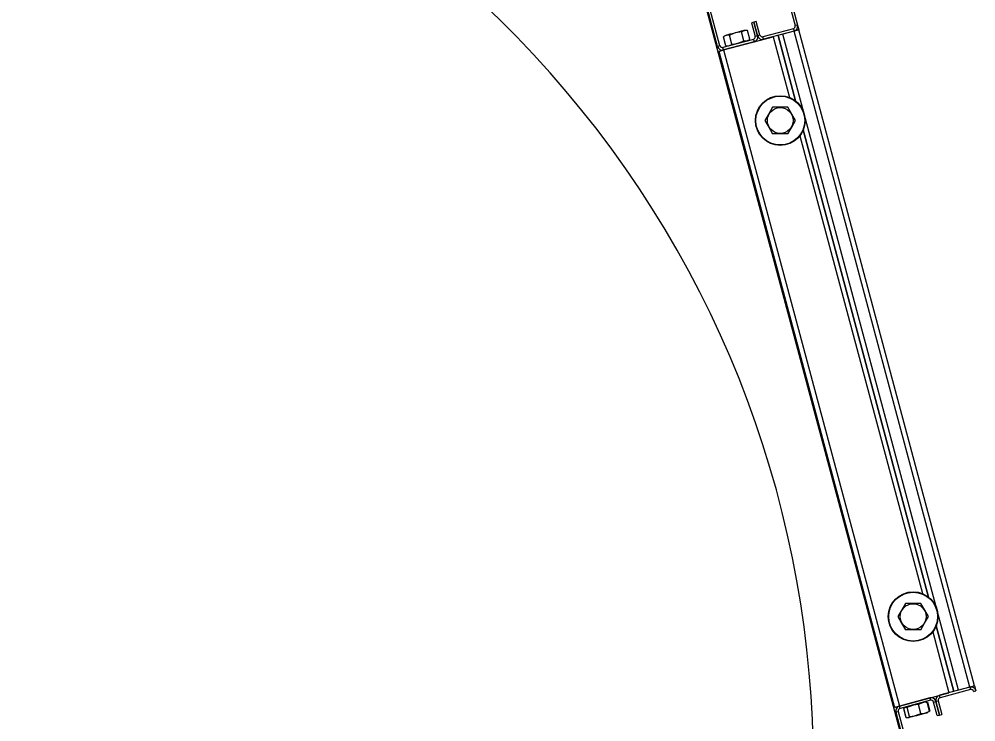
# Model space of a CAD drawing. Extents: x -264222 to -263592, y -1242345 to -1242048.
# Drawn here: x -263851.488 to -263850.939, y -1242241.243 to -1242240.84 of the extents above; entities that cross this region are included whole.
import ezdxf

# ---------------------------------------------------------------- set-up
doc = ezdxf.new("R2010")
doc.units = 0
doc.layers.add('KFA_2D_SITUACIA_DSP', color=7, linetype='Continuous')

msp = doc.modelspace()

# ---------------------------------------------------------------- linework, layer by layer
at = {"layer": 'KFA_2D_SITUACIA_DSP'}
for p, q in [((-263851.06581, -1242240.75735), (-263851.04269, -1242240.84361)), ((-263851.06443, -1242240.75699), (-263851.04132, -1242240.84324)), ((-263851.0872, -1242240.85554), (-263851.11031, -1242240.76928)), ((-263851.08582, -1242240.85517), (-263851.10894, -1242240.76891)), ((-263850.97712, -1242241.26811), (-263851.09784, -1242240.81757)), ((-263851.0747, -1242240.84697), (-263851.07354, -1242240.84666)), ((-263851.07354, -1242240.84666), (-263851.0726, -1242240.84641)), ((-263851.07151, -1242240.84634), (-263851.07295, -1242240.84691)), ((-263851.0726, -1242240.84641), (-263851.07193, -1242240.84623)), ((-263851.07193, -1242240.84623), (-263851.07159, -1242240.84614)), ((-263851.07159, -1242240.84614), (-263851.07155, -1242240.84613)), ((-263851.06999, -1242240.84632), (-263851.07151, -1242240.84634)), ((-263851.06862, -1242240.85143), (-263851.06999, -1242240.84632)), ((-263851.06635, -1242240.84159), (-263851.06773, -1242240.84196)), ((-263851.06773, -1242240.84196), (-263851.06564, -1242240.84976)), ((-263851.06497, -1242240.84122), (-263851.06635, -1242240.84159)), ((-263851.06635, -1242240.84159), (-263851.06426, -1242240.84939)), ((-263851.06426, -1242240.84939), (-263851.06635, -1242240.84159)), ((-263851.06288, -1242240.84902), (-263851.06497, -1242240.84122)), ((-263851.0437, -1242240.84536), (-263851.06114, -1242240.85003)), ((-263851.0437, -1242240.84536), (-263851.04333, -1242240.84673)), ((-263851.0428, -1242240.84659), (-263851.04333, -1242240.84673)), ((-263851.04228, -1242240.84645), (-263851.0428, -1242240.84659)), ((-263851.04132, -1242240.84324), (-263851.04269, -1242240.84361)), ((-263851.0418, -1242240.84632), (-263851.04228, -1242240.84645)), ((-263851.04139, -1242240.84621), (-263851.0418, -1242240.84632)), ((-263851.04104, -1242240.84612), (-263851.04139, -1242240.84621)), ((-263851.04132, -1242240.84324), (-263851.04058, -1242240.846)), ((-263851.04079, -1242240.84605), (-263851.04104, -1242240.84612)), ((-263851.04063, -1242240.84601), (-263851.04079, -1242240.84605)), ((-263851.04058, -1242240.846), (-263851.04063, -1242240.84601)), ((-263850.93977, -1242241.22222), (-263851.04058, -1242240.846)), ((-263851.06664, -1242240.8515), (-263851.08408, -1242240.85618)), ((-263851.08328, -1242240.84968), (-263851.08377, -1242240.85001)), ((-263851.0824, -1242240.85512), (-263851.08377, -1242240.85001)), ((-263851.08371, -1242240.85755), (-263851.05526, -1242240.84993)), ((-263851.08185, -1242240.84911), (-263851.08328, -1242240.84968)), ((-263851.08252, -1242240.84907), (-263851.08234, -1242240.84902)), ((-263851.08234, -1242240.84902), (-263851.08184, -1242240.84889)), ((-263851.08032, -1242240.84909), (-263851.08185, -1242240.84911)), ((-263851.08184, -1242240.84889), (-263851.08103, -1242240.84867)), ((-263851.08103, -1242240.84867), (-263851.07997, -1242240.84839)), ((-263851.0797, -1242240.84879), (-263851.08032, -1242240.84909)), ((-263851.07896, -1242240.8542), (-263851.08032, -1242240.84909)), ((-263851.07997, -1242240.84839), (-263851.07873, -1242240.84805)), ((-263851.07705, -1242240.84781), (-263851.0797, -1242240.84879)), ((-263851.07873, -1242240.84805), (-263851.07738, -1242240.84769)), ((-263851.07738, -1242240.84769), (-263851.076, -1242240.84732)), ((-263851.07436, -1242240.84732), (-263851.07705, -1242240.84781)), ((-263851.076, -1242240.84732), (-263851.0747, -1242240.84697)), ((-263851.07344, -1242240.84724), (-263851.07436, -1242240.84732)), ((-263851.07295, -1242240.84691), (-263851.07344, -1242240.84724)), ((-263851.07207, -1242240.85235), (-263851.07344, -1242240.84724)), ((-263851.07055, -1242240.85233), (-263851.06911, -1242240.85176)), ((-263851.06911, -1242240.85176), (-263851.06862, -1242240.85143)), ((-263851.06664, -1242240.8515), (-263851.06627, -1242240.85288)), ((-263851.06426, -1242240.84939), (-263851.06564, -1242240.84976)), ((-263851.06288, -1242240.84902), (-263851.06426, -1242240.84939)), ((-263851.06077, -1242240.85141), (-263851.06114, -1242240.85003)), ((-263851.04333, -1242240.84673), (-263851.06077, -1242240.85141)), ((-263851.05526, -1242240.84993), (-263851.04592, -1242240.8848)), ((-263851.05251, -1242240.84919), (-263851.04243, -1242240.88682)), ((-263851.04243, -1242240.88682), (-263851.05251, -1242240.84919)), ((-263851.04333, -1242240.84673), (-263851.04976, -1242240.84845)), ((-263850.94895, -1242241.22468), (-263851.04976, -1242240.84845)), ((-263850.94252, -1242241.22296), (-263851.04333, -1242240.84673)), ((-263851.08582, -1242240.85517), (-263851.0872, -1242240.85554)), ((-263851.08425, -1242240.8577), (-263851.08371, -1242240.85755)), ((-263851.08371, -1242240.85755), (-263851.08408, -1242240.85618)), ((-263851.06627, -1242240.85288), (-263851.08371, -1242240.85755)), ((-263851.08371, -1242240.85755), (-263850.9829, -1242241.23378)), ((-263851.0824, -1242240.85512), (-263851.08088, -1242240.8551)), ((-263851.08088, -1242240.8551), (-263851.07944, -1242240.85453)), ((-263851.07944, -1242240.85453), (-263851.07896, -1242240.8542)), ((-263851.07896, -1242240.8542), (-263851.07826, -1242240.85414)), ((-263851.07826, -1242240.85414), (-263851.07556, -1242240.85369)), ((-263851.07556, -1242240.85369), (-263851.07291, -1242240.85275)), ((-263851.07291, -1242240.85275), (-263851.07207, -1242240.85235)), ((-263851.07207, -1242240.85235), (-263851.07055, -1242240.85233)), ((-263851.08646, -1242240.85829), (-263851.08641, -1242240.85828)), ((-263851.08646, -1242240.85829), (-263850.98565, -1242241.23452)), ((-263851.08641, -1242240.85828), (-263851.08625, -1242240.85823)), ((-263851.08625, -1242240.85823), (-263851.086, -1242240.85817)), ((-263851.086, -1242240.85817), (-263851.08566, -1242240.85807)), ((-263851.08566, -1242240.85807), (-263851.08524, -1242240.85796)), ((-263851.08524, -1242240.85796), (-263851.08476, -1242240.85783)), ((-263851.08476, -1242240.85783), (-263851.08425, -1242240.8577)), ((-263851.05562, -1242240.89042), (-263851.05778, -1242240.89417)), ((-263851.05451, -1242240.89042), (-263851.05562, -1242240.89042)), ((-263851.05063, -1242240.89042), (-263851.05451, -1242240.89042)), ((-263851.04684, -1242240.89042), (-263851.05063, -1242240.89042)), ((-263851.04461, -1242240.89428), (-263851.04684, -1242240.89042)), ((-263851.05778, -1242240.89417), (-263851.06, -1242240.89802)), ((-263851.04245, -1242240.89802), (-263851.04461, -1242240.89428)), ((-263851.06, -1242240.89802), (-263851.05784, -1242240.90177)), ((-263851.04468, -1242240.90188), (-263851.04245, -1242240.89802)), ((-263851.05784, -1242240.90177), (-263851.05562, -1242240.90562)), ((-263851.05451, -1242240.90562), (-263851.05562, -1242240.90562)), ((-263851.05063, -1242240.90562), (-263851.05451, -1242240.90562)), ((-263851.04684, -1242240.90562), (-263851.05063, -1242240.90562)), ((-263851.04684, -1242240.90562), (-263851.04468, -1242240.90188)), ((-263851.04002, -1242240.90682), (-263850.9697, -1242241.16927)), ((-263851.038, -1242240.90333), (-263850.96621, -1242241.17128)), ((-263850.96621, -1242241.17128), (-263851.038, -1242240.90333)), ((-263850.97939, -1242241.17489), (-263850.98156, -1242241.17864)), ((-263850.97829, -1242241.17489), (-263850.97939, -1242241.17489)), ((-263850.97441, -1242241.17489), (-263850.97829, -1242241.17489)), ((-263850.97062, -1242241.17489), (-263850.97441, -1242241.17489)), ((-263850.96839, -1242241.17874), (-263850.97062, -1242241.17489)), ((-263850.98156, -1242241.17864), (-263850.98378, -1242241.18249)), ((-263850.96623, -1242241.18249), (-263850.96839, -1242241.17874)), ((-263850.98378, -1242241.18249), (-263850.98162, -1242241.18624)), ((-263850.98162, -1242241.18624), (-263850.97939, -1242241.19009)), ((-263850.97062, -1242241.19009), (-263850.96845, -1242241.18634)), ((-263850.96845, -1242241.18634), (-263850.96623, -1242241.18249)), ((-263850.97829, -1242241.19009), (-263850.97939, -1242241.19009)), ((-263850.97441, -1242241.19009), (-263850.97829, -1242241.19009)), ((-263850.97062, -1242241.19009), (-263850.97441, -1242241.19009)), ((-263850.9638, -1242241.19129), (-263850.95445, -1242241.22616)), ((-263850.96178, -1242241.1878), (-263850.9517, -1242241.22542)), ((-263850.9517, -1242241.22542), (-263850.96178, -1242241.1878)), ((-263850.94252, -1242241.22296), (-263850.95996, -1242241.22763)), ((-263850.94215, -1242241.22434), (-263850.95959, -1242241.22901)), ((-263850.94252, -1242241.22296), (-263850.94895, -1242241.22468)), ((-263850.94199, -1242241.22282), (-263850.94252, -1242241.22296)), ((-263850.94252, -1242241.22296), (-263850.94215, -1242241.22434)), ((-263850.94147, -1242241.22268), (-263850.94199, -1242241.22282)), ((-263850.94099, -1242241.22255), (-263850.94147, -1242241.22268)), ((-263850.94058, -1242241.22244), (-263850.94099, -1242241.22255)), ((-263850.94023, -1242241.22235), (-263850.94058, -1242241.22244)), ((-263850.94041, -1242241.22535), (-263850.93903, -1242241.22498)), ((-263850.93998, -1242241.22228), (-263850.94023, -1242241.22235)), ((-263850.93982, -1242241.22224), (-263850.93998, -1242241.22228)), ((-263850.93977, -1242241.22222), (-263850.93982, -1242241.22224)), ((-263850.93977, -1242241.22222), (-263850.93903, -1242241.22498)), ((-263850.9829, -1242241.23378), (-263850.95445, -1242241.22616)), ((-263850.96546, -1242241.22911), (-263850.9829, -1242241.23378)), ((-263850.9651, -1242241.23049), (-263850.98253, -1242241.23516)), ((-263850.96546, -1242241.22911), (-263850.96501, -1242241.22899)), ((-263850.96546, -1242241.22911), (-263850.9651, -1242241.23049)), ((-263850.96197, -1242241.23112), (-263850.9606, -1242241.23076)), ((-263850.9606, -1242241.23076), (-263850.95851, -1242241.23856)), ((-263850.95959, -1242241.22901), (-263850.95996, -1242241.22763)), ((-263850.98565, -1242241.23452), (-263850.9856, -1242241.2345)), ((-263850.9856, -1242241.2345), (-263850.98544, -1242241.23446)), ((-263850.98544, -1242241.23446), (-263850.98519, -1242241.23439)), ((-263850.98519, -1242241.23439), (-263850.98485, -1242241.2343)), ((-263850.98485, -1242241.2343), (-263850.98443, -1242241.23419)), ((-263850.98443, -1242241.23419), (-263850.98395, -1242241.23406)), ((-263850.98395, -1242241.23406), (-263850.98344, -1242241.23392)), ((-263850.98344, -1242241.23392), (-263850.9829, -1242241.23378)), ((-263850.98336, -1242241.2339), (-263850.9829, -1242241.23378)), ((-263850.98253, -1242241.23516), (-263850.9829, -1242241.23378)), ((-263850.98055, -1242241.23523), (-263850.97918, -1242241.24034)), ((-263850.98013, -1242241.23495), (-263850.98031, -1242241.23517)), ((-263850.97895, -1242241.24028), (-263850.98031, -1242241.23517)), ((-263850.97948, -1242241.23455), (-263850.98013, -1242241.23495)), ((-263850.97873, -1242241.23462), (-263850.97948, -1242241.23455)), ((-263850.97853, -1242241.23469), (-263850.97873, -1242241.23462)), ((-263850.97754, -1242241.23422), (-263850.97853, -1242241.23469)), ((-263850.97716, -1242241.2398), (-263850.97853, -1242241.23469)), ((-263850.97473, -1242241.23329), (-263850.97754, -1242241.23422)), ((-263850.97188, -1242241.23291), (-263850.97473, -1242241.23329)), ((-263850.97116, -1242241.23252), (-263850.97188, -1242241.23291)), ((-263850.97051, -1242241.23802), (-263850.97188, -1242241.23291)), ((-263850.96912, -1242241.23178), (-263850.97116, -1242241.23252)), ((-263850.96701, -1242241.23161), (-263850.96912, -1242241.23178)), ((-263850.96755, -1242241.2315), (-263850.96721, -1242241.23153)), ((-263850.96721, -1242241.23153), (-263850.96701, -1242241.23161)), ((-263850.96564, -1242241.23671), (-263850.96701, -1242241.23161)), ((-263850.96677, -1242241.23154), (-263850.96541, -1242241.23665)), ((-263850.96335, -1242241.23149), (-263850.96197, -1242241.23112)), ((-263850.96126, -1242241.23929), (-263850.96335, -1242241.23149)), ((-263850.95988, -1242241.23892), (-263850.96197, -1242241.23112)), ((-263850.96197, -1242241.23112), (-263850.95988, -1242241.23892)), ((-263850.98491, -1242241.23727), (-263850.98354, -1242241.2369)), ((-263850.98491, -1242241.23727), (-263850.97675, -1242241.26774)), ((-263850.98354, -1242241.2369), (-263850.97537, -1242241.26737)), ((-263850.97895, -1242241.24028), (-263850.97867, -1242241.24037)), ((-263850.97867, -1242241.24037), (-263850.97793, -1242241.2404)), ((-263850.97793, -1242241.2404), (-263850.9773, -1242241.23997)), ((-263850.97757, -1242241.24052), (-263850.97762, -1242241.24053)), ((-263850.97722, -1242241.24042), (-263850.97757, -1242241.24052)), ((-263850.9773, -1242241.23997), (-263850.97716, -1242241.2398)), ((-263850.97654, -1242241.24024), (-263850.97722, -1242241.24042)), ((-263850.97716, -1242241.2398), (-263850.97431, -1242241.23942)), ((-263850.97559, -1242241.23999), (-263850.97654, -1242241.24024)), ((-263850.97442, -1242241.23967), (-263850.97559, -1242241.23999)), ((-263850.97311, -1242241.23932), (-263850.97442, -1242241.23967)), ((-263850.97431, -1242241.23942), (-263850.9715, -1242241.23849)), ((-263850.97174, -1242241.23895), (-263850.97311, -1242241.23932)), ((-263850.97039, -1242241.23859), (-263850.97174, -1242241.23895)), ((-263850.9715, -1242241.23849), (-263850.97051, -1242241.23802)), ((-263850.97051, -1242241.23802), (-263850.9684, -1242241.23784)), ((-263850.96915, -1242241.23826), (-263850.97039, -1242241.23859)), ((-263850.9681, -1242241.23798), (-263850.96915, -1242241.23826)), ((-263850.9684, -1242241.23784), (-263850.96635, -1242241.23711)), ((-263850.96731, -1242241.23777), (-263850.9681, -1242241.23798)), ((-263850.96682, -1242241.23763), (-263850.96731, -1242241.23777)), ((-263850.96666, -1242241.23759), (-263850.96682, -1242241.23763)), ((-263850.96635, -1242241.23711), (-263850.96564, -1242241.23671)), ((-263850.96578, -1242241.23688), (-263850.96606, -1242241.23708)), ((-263850.96564, -1242241.23671), (-263850.96578, -1242241.23688)), ((-263850.96126, -1242241.23929), (-263850.95988, -1242241.23892)), ((-263850.95988, -1242241.23892), (-263850.95851, -1242241.23856))]:
    msp.add_line(p, q, dxfattribs=at)
for centre, radius in [((-263851.05123, -1242240.89802), 0.01425), ((-263851.05123, -1242240.89802), 0.01401), ((-263851.05123, -1242240.89802), 0.00739), ((-263850.97501, -1242241.18249), 0.01425), ((-263850.97501, -1242241.18249), 0.01401), ((-263850.97501, -1242241.18249), 0.00739)]:
    msp.add_circle(centre, radius, dxfattribs=at)
for centre, radius, start, end in [((-263851.63074, -1242241.26811), 0.5985, 235.15038, 124.84962), ((-263851.04407, -1242240.84398), 0.00143, 285, 15), ((-263851.04407, -1242240.84398), 0.00285, 285, 15), ((-263851.06701, -1242240.85013), 0.00143, 285, 15), ((-263851.06701, -1242240.85013), 0.00285, 285, 15), ((-263851.06151, -1242240.84865), 0.00285, 195, 285), ((-263851.06151, -1242240.84865), 0.00142, 195, 285), ((-263851.08445, -1242240.8548), 0.00285, 195, 285), ((-263851.08445, -1242240.8548), 0.00143, 195, 285), ((-263850.94179, -1242241.22571), 0.00285, 15, 105), ((-263850.94179, -1242241.22571), 0.00143, 15, 105), ((-263850.96473, -1242241.23186), 0.00285, 15, 105), ((-263850.96473, -1242241.23186), 0.00143, 15, 105), ((-263850.95922, -1242241.23039), 0.00285, 105, 195), ((-263850.95922, -1242241.23039), 0.00143, 105, 195), ((-263850.98216, -1242241.23653), 0.00285, 105, 195), ((-263850.98216, -1242241.23653), 0.00143, 105, 195)]:
    msp.add_arc(centre, radius, start, end, dxfattribs=at)

doc.saveas('drawing.dxf')
